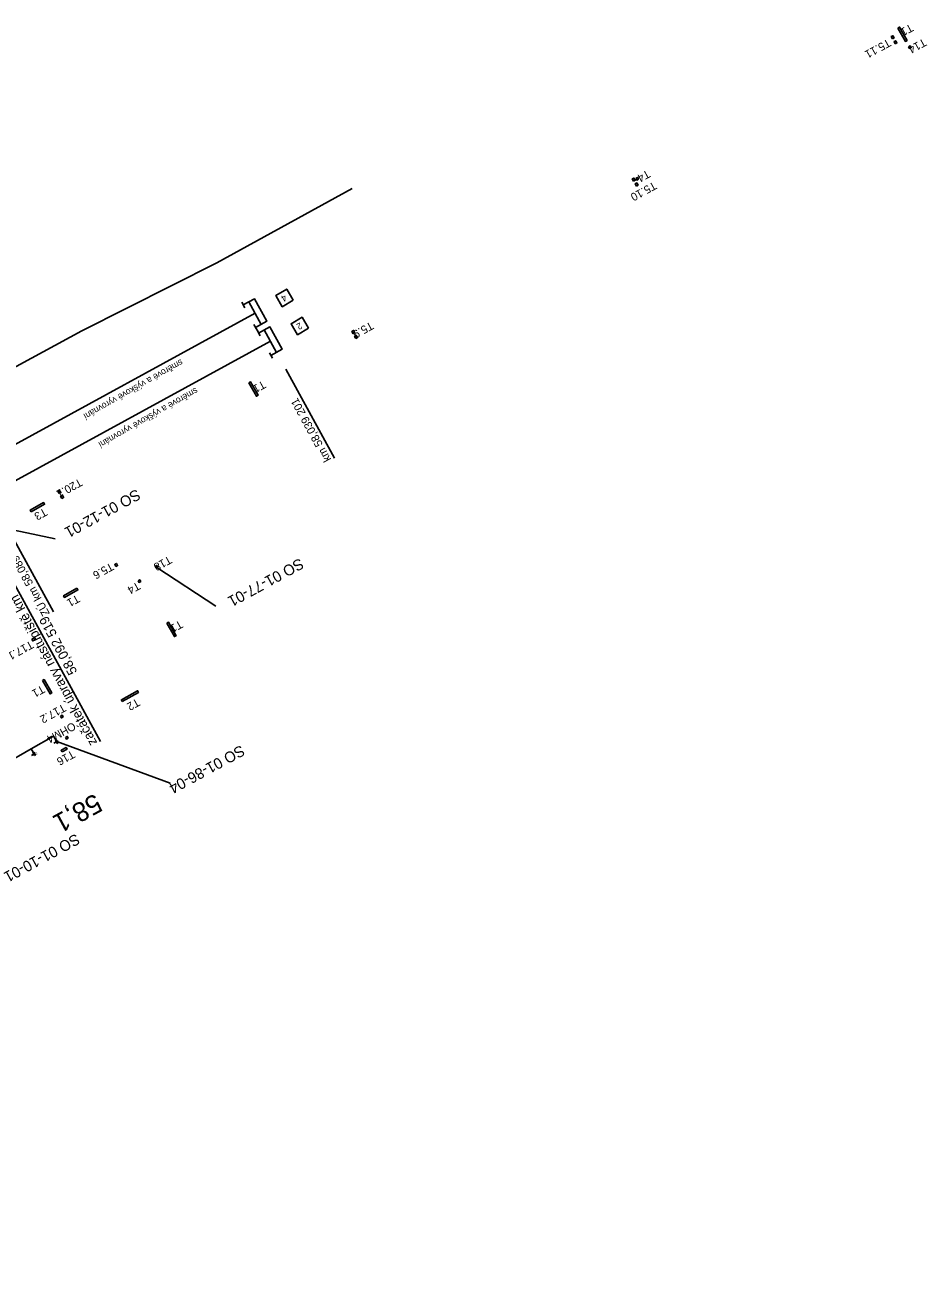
# Model space of a CAD drawing. Extents: x -783978 to -783565, y -1064821 to -1064596.
# Drawn here: x -783706.3 to -783565.3, y -1064790 to -1064596.3 of the extents above; entities that cross this region are included whole.
import ezdxf

# ---------------------------------------------------------------- set-up
doc = ezdxf.new("R2010")
doc.units = 0
for name, color, linetype in [('_PS_SO_číslo', 7, 'Continuous'), ('Default', 7, 'Continuous'), ('PS 01_02_501', 7, 'Continuous'), ('PS 01_02_502', 7, 'Continuous'), ('SO 01_10_01', 7, 'Continuous'), ('SO 01_12_01', 7, 'Continuous'), ('SO 01_77_01', 7, 'Continuous'), ('SO 01_86_04', 7, 'Continuous')]:
    doc.layers.add(name, color=color, linetype=linetype)

# ---------------------------------------------------------------- blocks, each defined once
blk = doc.blocks.new('POINT_DISPLAY')
at = {"layer": 'Default'}
blk.add_line((0, 0), (0, 0), dxfattribs=at)

msp = doc.modelspace()

# ---------------------------------------------------------------- linework, layer by layer
at = {"layer": '_PS_SO_číslo'}
for p, q in [((-783713.49, -1064674.1), (-783701.51, -1064676.63)), ((-783685.65, -1064681.11), (-783676.46, -1064687.15)), ((-783701.3, -1064708.32), (-783683.58, -1064714.8))]:
    msp.add_line(p, q, dxfattribs=at)
at = {"layer": 'PS 01_02_501'}
msp.add_lwpolyline([(-783952.31, -1064789.97), (-783925.03, -1064771.23), (-783922.86, -1064767.94), (-783921.13, -1064767.23), (-783922.34, -1064769.06), (-783920.82, -1064771.04), (-783917.67, -1064770.42), (-783911.05, -1064766.47), (-783887.43, -1064753.52), (-783871.44, -1064748.42), (-783783.83, -1064700.44), (-783789.36, -1064690.35), (-783735.23, -1064660.71), (-783727.19, -1064659.07), (-783724.3, -1064658.48), (-783715.52, -1064653.99), (-783697.39, -1064644.15), (-783676.27, -1064633.51), (-783655.14, -1064621.89)], dxfattribs=at)
at = {"layer": 'PS 01_02_502'}
msp.add_lwpolyline([(-783952.31, -1064789.97), (-783925.03, -1064771.23), (-783922.86, -1064767.94), (-783921.13, -1064767.23), (-783922.34, -1064769.06), (-783920.82, -1064771.04), (-783917.67, -1064770.42), (-783911.05, -1064766.47), (-783887.43, -1064753.52), (-783871.44, -1064748.42), (-783783.83, -1064700.44), (-783789.36, -1064690.35), (-783735.23, -1064660.71), (-783727.19, -1064659.07), (-783724.3, -1064658.48), (-783715.52, -1064653.99), (-783697.39, -1064644.15), (-783676.27, -1064633.51), (-783655.14, -1064621.89)], dxfattribs=at)
at = {"layer": 'SO 01_10_01'}
for p, q in [((-783672.4, -1064639.65), (-783671.92, -1064640.53)), ((-783671.28, -1064639.61), (-783669.36, -1064643.12)), ((-783670.32, -1064641.36), (-783714.19, -1064665.36)), ((-783670.48, -1064643.16), (-783670, -1064644.03)), ((-783670, -1064644.04), (-783669.52, -1064644.91)), ((-783668.88, -1064644), (-783666.96, -1064647.5)), ((-783711.78, -1064669.75), (-783667.92, -1064645.75)), ((-783668.08, -1064647.55), (-783667.6, -1064648.42)), ((-783657.91, -1064664.04), (-783665.52, -1064650.14)), ((-783701.78, -1064688.04), (-783709.38, -1064674.13))]:
    msp.add_line(p, q, dxfattribs=at)
for points in [[(-783664.34, -1064639.34), (-783665.36, -1064637.62), (-783667.08, -1064638.64), (-783666.06, -1064640.36)], [(-783661.94, -1064643.73), (-783662.96, -1064642.01), (-783664.68, -1064643.02), (-783663.66, -1064644.75)]]:
    msp.add_lwpolyline(points, close=True, dxfattribs=at)
for points in [[(-783670.24, -1064643.6), (-783668.48, -1064642.64), (-783670.4, -1064639.13), (-783672.16, -1064640.09)], [(-783667.84, -1064647.98), (-783666.08, -1064647.02), (-783668, -1064643.52), (-783669.76, -1064644.48)]]:
    msp.add_lwpolyline(points, dxfattribs=at)
at = {"layer": 'SO 01_12_01'}
msp.add_line((-783710.95, -1064678.15), (-783694.44, -1064708.32), dxfattribs=at)
at = {"layer": 'SO 01_77_01'}
for points in [[(-783570.74, -1064598.52), (-783570.48, -1064598.37), (-783570.67, -1064598.02), (-783570.93, -1064598.17)], [(-783570.3, -1064599.29), (-783570.04, -1064599.14), (-783570.24, -1064598.8), (-783570.5, -1064598.94)], [(-783568.22, -1064599.76), (-783567.96, -1064599.61), (-783567.81, -1064599.88), (-783568.07, -1064600.02)], [(-783611.19, -1064620.75), (-783610.93, -1064620.6), (-783611.12, -1064620.26), (-783611.38, -1064620.4)], [(-783610.75, -1064621.52), (-783610.49, -1064621.37), (-783610.69, -1064621.03), (-783610.95, -1064621.17)], [(-783610.85, -1064620.31), (-783610.59, -1064620.16), (-783610.44, -1064620.43), (-783610.7, -1064620.57)], [(-783655, -1064644.58), (-783654.73, -1064644.43), (-783654.93, -1064644.08), (-783655.19, -1064644.23)], [(-783654.56, -1064645.35), (-783654.3, -1064645.2), (-783654.5, -1064644.85), (-783654.76, -1064645)], [(-783700.91, -1064669.55), (-783700.65, -1064669.41), (-783700.85, -1064669.06), (-783701.11, -1064669.21)], [(-783700.48, -1064670.32), (-783700.22, -1064670.18), (-783700.41, -1064669.83), (-783700.68, -1064669.98)], [(-783692.04, -1064680.96), (-783691.78, -1064680.82), (-783691.97, -1064680.47), (-783692.23, -1064680.62)], [(-783685.93, -1064680.93), (-783685.67, -1064680.78), (-783685.52, -1064681.04), (-783685.78, -1064681.19)], [(-783688.59, -1064683.18), (-783688.33, -1064683.04), (-783688.18, -1064683.3), (-783688.44, -1064683.44)], [(-783705.18, -1064692.32), (-783704.74, -1064692.07), (-783704.6, -1064692.33), (-783705.03, -1064692.58)], [(-783691.05, -1064702.05), (-783688.52, -1064700.63), (-783688.67, -1064700.37), (-783691.2, -1064701.79)], [(-783700.7, -1064704.35), (-783700.44, -1064704.2), (-783700.29, -1064704.46), (-783700.55, -1064704.61)], [(-783699.92, -1064707.65), (-783699.66, -1064707.5), (-783699.51, -1064707.76), (-783699.77, -1064707.91)], [(-783700.46, -1064709.92), (-783699.68, -1064709.48), (-783699.82, -1064709.22), (-783700.61, -1064709.66)]]:
    msp.add_lwpolyline(points, close=True, dxfattribs=at)
for points in [[(-783569.91, -1064596.82), (-783568.73, -1064598.92), (-783568.47, -1064598.77), (-783569.64, -1064596.68), (-783569.91, -1064596.82)], [(-783671.29, -1064652.26), (-783670.11, -1064654.36), (-783669.85, -1064654.21), (-783671.02, -1064652.12), (-783671.29, -1064652.26)], [(-783705.29, -1064672.4), (-783703.2, -1064671.23), (-783703.34, -1064670.97), (-783705.44, -1064672.14), (-783705.29, -1064672.4)], [(-783698.14, -1064684.36), (-783700.23, -1064685.54), (-783700.08, -1064685.8), (-783697.99, -1064684.62), (-783698.14, -1064684.36)], [(-783684.07, -1064689.83), (-783682.9, -1064691.92), (-783682.64, -1064691.78), (-783683.81, -1064689.68), (-783684.07, -1064689.83)], [(-783703.52, -1064698.77), (-783702.34, -1064700.86), (-783702.08, -1064700.72), (-783703.26, -1064698.62), (-783703.52, -1064698.77)]]:
    msp.add_lwpolyline(points, dxfattribs=at)
at = {"layer": 'SO 01_86_04'}
for p, q in [((-783701.29, -1064708.31), (-783701.73, -1064708.55)), ((-783701.36, -1064708.03), (-783701.49, -1064708.11)), ((-783701.36, -1064708.03), (-783701.49, -1064708.11)), ((-783701.49, -1064708.11), (-783701.36, -1064708.03)), ((-783701.49, -1064708.11), (-783701.36, -1064708.03)), ((-783701.49, -1064708.11), (-783701.23, -1064708.59)), ((-783701.49, -1064708.11), (-783701.23, -1064708.59)), ((-783701.23, -1064708.59), (-783701.49, -1064708.11)), ((-783701.23, -1064708.59), (-783701.49, -1064708.11)), ((-783701.09, -1064708.52), (-783701.36, -1064708.03)), ((-783701.09, -1064708.52), (-783701.36, -1064708.03)), ((-783701.36, -1064708.03), (-783701.09, -1064708.52)), ((-783701.36, -1064708.03), (-783701.09, -1064708.52)), ((-783701.23, -1064708.59), (-783701.09, -1064708.52)), ((-783701.23, -1064708.59), (-783701.09, -1064708.52)), ((-783701.09, -1064708.52), (-783701.23, -1064708.59)), ((-783701.09, -1064708.52), (-783701.23, -1064708.59)), ((-783705.27, -1064709.46), (-783704.83, -1064710.25)), ((-783704.81, -1064710.24), (-783705.25, -1064710.48)), ((-783704.88, -1064709.96), (-783705.01, -1064710.03)), ((-783704.88, -1064709.96), (-783705.01, -1064710.03)), ((-783705.01, -1064710.03), (-783704.88, -1064709.96)), ((-783705.01, -1064710.03), (-783704.88, -1064709.96)), ((-783705.01, -1064710.03), (-783704.75, -1064710.51)), ((-783705.01, -1064710.03), (-783704.75, -1064710.51)), ((-783704.75, -1064710.51), (-783705.01, -1064710.03)), ((-783704.75, -1064710.51), (-783705.01, -1064710.03)), ((-783704.61, -1064710.44), (-783704.88, -1064709.96)), ((-783704.61, -1064710.44), (-783704.88, -1064709.96)), ((-783704.88, -1064709.96), (-783704.61, -1064710.44)), ((-783704.88, -1064709.96), (-783704.61, -1064710.44)), ((-783704.75, -1064710.51), (-783704.61, -1064710.44)), ((-783704.75, -1064710.51), (-783704.61, -1064710.44)), ((-783704.61, -1064710.44), (-783704.75, -1064710.51)), ((-783704.61, -1064710.44), (-783704.75, -1064710.51))]:
    msp.add_line(p, q, dxfattribs=at)
msp.add_lwpolyline([(-783717.98, -1064696.58), (-783716.55, -1064699.12), (-783715.2, -1064701.63), (-783713.46, -1064704.79), (-783711.9, -1064707.64), (-783709.62, -1064711.92), (-783705.27, -1064709.46), (-783701.78, -1064707.48), (-783701.3, -1064708.32)], dxfattribs=at)
msp.add_circle((-783705.27, -1064709.46), 0.0549, dxfattribs=at)

# ---------------------------------------------------------------- block references
at = {"layer": 'SO 01_86_04', "xscale": 0.010000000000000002, "yscale": 0.009999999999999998, "rotation": 28.683491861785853}
for p in [(-783701.49, -1064708.11), (-783701.49, -1064708.11), (-783701.36, -1064708.03), (-783701.36, -1064708.03), (-783701.23, -1064708.59), (-783701.23, -1064708.59), (-783701.09, -1064708.52), (-783701.09, -1064708.52), (-783705.01, -1064710.03), (-783705.01, -1064710.03), (-783704.88, -1064709.96), (-783704.88, -1064709.96), (-783704.75, -1064710.51), (-783704.75, -1064710.51), (-783704.61, -1064710.44), (-783704.61, -1064710.44)]:
    msp.add_blockref('POINT_DISPLAY', p, dxfattribs=at)

# ---------------------------------------------------------------- texts
at = {"layer": '_PS_SO_číslo'}
for s, p in [('SO 01-12-01', (-783688.81, -1064668.8)), ('SO 01-77-01', (-783663.31, -1064679.59)), ('SO 01-86-04', (-783672.52, -1064708.8)), ('SO 01-10-01', (-783698.29, -1064722.64))]:
    msp.add_text(s, height=1.7, rotation=208.6832, dxfattribs=at).set_placement(p)
at = {"layer": 'SO 01_10_01'}
for s, height, rotation, p in [('4', 1, 210.6152, (-783665.72, -1064638.41)), ('2', 1, 210.6152, (-783663.31, -1064642.79)), ('směrové a výškové vyrovnání', 1, 209.5255, (-783681.91, -1064648.52)), ('směrové a výškové vyrovnání', 1, 209.5255, (-783679.58, -1064652.95)), ('km 58,039 201', 1.25, 118.6813, (-783658.39, -1064664.22)), ('ZÚ km 58,089 201', 1.25, 118.6813, (-783702.34, -1064688.31)), ('58,1', 3, 208.6813, (-783695.31, -1064716.34))]:
    msp.add_text(s, height=height, rotation=rotation, dxfattribs=at).set_placement(p)
at = {"layer": 'SO 01_12_01'}
for s, p in [('začátek úpravy nástupiště km', (-783694.94, -1064708.5)), (' 58,092 519', (-783697.78, -1064697.9))]:
    msp.add_text(s, height=1.5, rotation=118.1789, dxfattribs=at).set_placement(p)
at = {"layer": 'SO 01_77_01'}
for s, p in [('T1', (-783567.94, -1064596.11)), ('T5.11', (-783571.45, -1064598.46)), ('T14', (-783565.89, -1064598.39)), ('T4', (-783609.04, -1064618.94)), ('T5.10', (-783608.04, -1064620.77)), ('T5.9', (-783652.25, -1064642.66)), ('T1', (-783669.09, -1064651.86)), ('T20.1', (-783697.74, -1064667.14)), ('T3', (-783703.23, -1064671.78)), ('T18', (-783683.76, -1064679.24)), ('T5.6', (-783692.85, -1064680.3)), ('T4', (-783688.69, -1064683.31)), ('T1', (-783698.13, -1064685.3)), ('T1', (-783682.04, -1064689.31)), ('T17.1', (-783705.36, -1064692.5)), ('T1', (-783703.6, -1064699.46)), ('T17.2', (-783700.3, -1064702.37)), ('T2', (-783688.76, -1064701.51)), ('OHM4', (-783698.76, -1064705.22)), ('T16', (-783698.9, -1064709.63))]:
    msp.add_text(s, height=1.25, rotation=208.9107, dxfattribs=at).set_placement(p)
at = {"layer": 'SO 01_86_04'}
for s, height, rotation, p in [('4', 0.1, 28.6835, (-783701.29, -1064708.31)), ('1', 0.351, 209.46, (-783700.99, -1064708.05)), ('4', 0.1, 28.6835, (-783704.81, -1064710.24)), ('2', 0.351, 209.46, (-783704.43, -1064709.93))]:
    msp.add_text(s, height=height, rotation=rotation, dxfattribs=at).set_placement(p)

doc.saveas('drawing.dxf')
